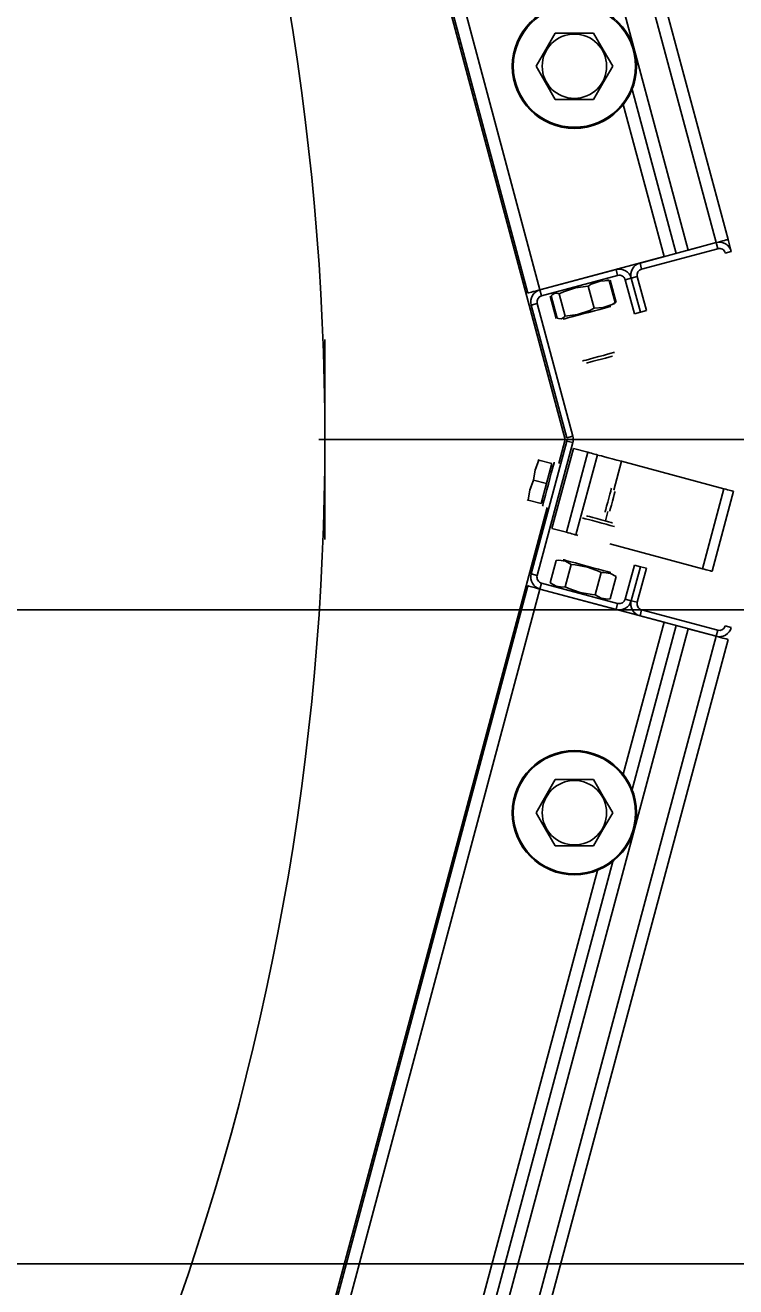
# Model space of a CAD drawing. Extents: x -264222 to -263592, y -1242345 to -1242048.
# Drawn here: x -263830.1009 to -263829.938, y -1242241.4625 to -1242241.1731 of the extents above; entities that cross this region are included whole.
import ezdxf

# ---------------------------------------------------------------- set-up
doc = ezdxf.new("R2010")
doc.units = 0
doc.layers.add('KFA_2D_SITUACIA_DSP', color=7, linetype='Continuous')

msp = doc.modelspace()

# ---------------------------------------------------------------- linework, layer by layer
at = {"layer": 'KFA_2D_SITUACIA_DSP'}
for p, q in [((-263829.97712, -1242241.26811), (-263830.09784, -1242240.81757)), ((-263829.94252, -1242241.22296), (-263830.04333, -1242240.84673)), ((-263829.93977, -1242241.22222), (-263830.04058, -1242240.846)), ((-263829.94895, -1242241.22468), (-263830.04976, -1242240.84845)), ((-263830.08646, -1242240.85829), (-263829.98565, -1242241.23452)), ((-263830.08371, -1242240.85755), (-263829.9829, -1242241.23378)), ((-263829.97939, -1242241.17489), (-263829.98156, -1242241.17864)), ((-263829.97829, -1242241.17489), (-263829.97939, -1242241.17489)), ((-263829.97441, -1242241.17489), (-263829.97829, -1242241.17489)), ((-263829.97062, -1242241.17489), (-263829.97441, -1242241.17489)), ((-263829.96839, -1242241.17874), (-263829.97062, -1242241.17489)), ((-263829.98156, -1242241.17864), (-263829.98378, -1242241.18249)), ((-263829.96623, -1242241.18249), (-263829.96839, -1242241.17874)), ((-263829.98378, -1242241.18249), (-263829.98162, -1242241.18624)), ((-263829.96845, -1242241.18634), (-263829.96623, -1242241.18249)), ((-263829.98162, -1242241.18624), (-263829.97939, -1242241.19009)), ((-263829.97062, -1242241.19009), (-263829.96845, -1242241.18634)), ((-263829.96178, -1242241.1878), (-263829.9517, -1242241.22542)), ((-263829.9517, -1242241.22542), (-263829.96178, -1242241.1878)), ((-263829.97829, -1242241.19009), (-263829.97939, -1242241.19009)), ((-263829.97441, -1242241.19009), (-263829.97829, -1242241.19009)), ((-263829.97062, -1242241.19009), (-263829.97441, -1242241.19009)), ((-263829.9638, -1242241.19129), (-263829.95445, -1242241.22616)), ((-263829.94252, -1242241.22296), (-263829.95996, -1242241.22763)), ((-263829.94252, -1242241.22296), (-263829.94895, -1242241.22468)), ((-263829.94199, -1242241.22282), (-263829.94252, -1242241.22296)), ((-263829.94252, -1242241.22296), (-263829.94215, -1242241.22434)), ((-263829.94147, -1242241.22268), (-263829.94199, -1242241.22282)), ((-263829.94099, -1242241.22255), (-263829.94147, -1242241.22268)), ((-263829.94058, -1242241.22244), (-263829.94099, -1242241.22255)), ((-263829.94023, -1242241.22235), (-263829.94058, -1242241.22244)), ((-263829.93998, -1242241.22228), (-263829.94023, -1242241.22235)), ((-263829.93982, -1242241.22224), (-263829.93998, -1242241.22228)), ((-263829.93977, -1242241.22222), (-263829.93982, -1242241.22224)), ((-263829.93977, -1242241.22222), (-263829.93903, -1242241.22498)), ((-263829.9829, -1242241.23378), (-263829.95445, -1242241.22616)), ((-263829.94215, -1242241.22434), (-263829.95959, -1242241.22901)), ((-263829.94041, -1242241.22535), (-263829.93903, -1242241.22498)), ((-263829.96546, -1242241.22911), (-263829.9829, -1242241.23378)), ((-263829.96546, -1242241.22911), (-263829.96501, -1242241.22899)), ((-263829.96546, -1242241.22911), (-263829.9651, -1242241.23049)), ((-263829.95959, -1242241.22901), (-263829.95996, -1242241.22763)), ((-263829.9651, -1242241.23049), (-263829.98253, -1242241.23516)), ((-263829.97116, -1242241.23252), (-263829.97188, -1242241.23291)), ((-263829.96912, -1242241.23178), (-263829.97116, -1242241.23252)), ((-263829.96701, -1242241.23161), (-263829.96912, -1242241.23178)), ((-263829.96755, -1242241.2315), (-263829.96721, -1242241.23153)), ((-263829.96721, -1242241.23153), (-263829.96701, -1242241.23161)), ((-263829.96564, -1242241.23671), (-263829.96701, -1242241.23161)), ((-263829.96677, -1242241.23154), (-263829.96541, -1242241.23665)), ((-263829.96335, -1242241.23149), (-263829.96197, -1242241.23112)), ((-263829.96126, -1242241.23929), (-263829.96335, -1242241.23149)), ((-263829.96197, -1242241.23112), (-263829.9606, -1242241.23076)), ((-263829.95988, -1242241.23892), (-263829.96197, -1242241.23112)), ((-263829.96197, -1242241.23112), (-263829.95988, -1242241.23892)), ((-263829.9606, -1242241.23076), (-263829.95851, -1242241.23855)), ((-263829.98565, -1242241.23452), (-263829.9856, -1242241.2345)), ((-263829.9856, -1242241.2345), (-263829.98544, -1242241.23446)), ((-263829.98544, -1242241.23446), (-263829.98519, -1242241.23439)), ((-263829.98519, -1242241.23439), (-263829.98485, -1242241.2343)), ((-263829.98485, -1242241.2343), (-263829.98443, -1242241.23419)), ((-263829.98443, -1242241.23419), (-263829.98395, -1242241.23406)), ((-263829.98395, -1242241.23406), (-263829.98344, -1242241.23392)), ((-263829.98344, -1242241.23392), (-263829.9829, -1242241.23378)), ((-263829.98336, -1242241.2339), (-263829.9829, -1242241.23378)), ((-263829.98253, -1242241.23516), (-263829.9829, -1242241.23378)), ((-263829.98055, -1242241.23523), (-263829.97918, -1242241.24034)), ((-263829.98013, -1242241.23495), (-263829.98031, -1242241.23517)), ((-263829.97895, -1242241.24028), (-263829.98031, -1242241.23517)), ((-263829.97948, -1242241.23455), (-263829.98013, -1242241.23495)), ((-263829.97873, -1242241.23462), (-263829.97948, -1242241.23455)), ((-263829.97853, -1242241.23469), (-263829.97873, -1242241.23462)), ((-263829.97754, -1242241.23422), (-263829.97853, -1242241.23469)), ((-263829.97716, -1242241.2398), (-263829.97853, -1242241.23469)), ((-263829.97473, -1242241.23329), (-263829.97754, -1242241.23422)), ((-263829.97188, -1242241.23291), (-263829.97473, -1242241.23329)), ((-263829.97051, -1242241.23802), (-263829.97188, -1242241.23291)), ((-263829.98491, -1242241.23727), (-263829.98354, -1242241.2369)), ((-263829.98491, -1242241.23727), (-263829.97675, -1242241.26774)), ((-263829.98354, -1242241.2369), (-263829.97537, -1242241.26737)), ((-263829.97431, -1242241.23942), (-263829.9715, -1242241.23849)), ((-263829.97039, -1242241.23859), (-263829.97174, -1242241.23895)), ((-263829.9715, -1242241.23849), (-263829.97051, -1242241.23802)), ((-263829.97051, -1242241.23802), (-263829.9684, -1242241.23784)), ((-263829.96915, -1242241.23826), (-263829.97039, -1242241.23859)), ((-263829.9681, -1242241.23798), (-263829.96915, -1242241.23826)), ((-263829.9684, -1242241.23784), (-263829.96635, -1242241.23711)), ((-263829.96731, -1242241.23777), (-263829.9681, -1242241.23798)), ((-263829.96682, -1242241.23763), (-263829.96731, -1242241.23777)), ((-263829.96666, -1242241.23759), (-263829.96682, -1242241.23763)), ((-263829.96635, -1242241.23711), (-263829.96564, -1242241.23671)), ((-263829.96578, -1242241.23688), (-263829.96606, -1242241.23708)), ((-263829.96564, -1242241.23671), (-263829.96578, -1242241.23688)), ((-263829.95988, -1242241.23892), (-263829.95851, -1242241.23855)), ((-263829.97895, -1242241.24028), (-263829.97867, -1242241.24037)), ((-263829.97867, -1242241.24037), (-263829.97793, -1242241.2404)), ((-263829.97793, -1242241.2404), (-263829.9773, -1242241.23997)), ((-263829.97757, -1242241.24052), (-263829.97762, -1242241.24053)), ((-263829.97722, -1242241.24042), (-263829.97757, -1242241.24052)), ((-263829.9773, -1242241.23997), (-263829.97716, -1242241.2398)), ((-263829.97654, -1242241.24024), (-263829.97722, -1242241.24042)), ((-263829.97716, -1242241.2398), (-263829.97431, -1242241.23942)), ((-263829.97559, -1242241.23999), (-263829.97654, -1242241.24024)), ((-263829.97442, -1242241.23967), (-263829.97559, -1242241.23999)), ((-263829.97311, -1242241.23932), (-263829.97442, -1242241.23967)), ((-263829.97174, -1242241.23895), (-263829.97311, -1242241.23932)), ((-263829.96126, -1242241.23929), (-263829.95988, -1242241.23892)), ((-263830.03224, -1242241.24516), (-263830.03224, -1242241.29105)), ((-263829.97311, -1242241.25009), (-263829.97312, -1242241.25009)), ((-263829.97286, -1242241.25002), (-263829.97311, -1242241.25009)), ((-263829.97232, -1242241.24988), (-263829.97286, -1242241.25002)), ((-263829.97151, -1242241.24966), (-263829.97232, -1242241.24988)), ((-263829.97053, -1242241.2494), (-263829.97151, -1242241.24966)), ((-263829.9707, -1242241.25018), (-263829.96978, -1242241.24993)), ((-263829.96944, -1242241.24911), (-263829.97053, -1242241.2494)), ((-263829.96978, -1242241.24993), (-263829.96879, -1242241.24967)), ((-263829.96836, -1242241.24882), (-263829.96944, -1242241.24911)), ((-263829.96879, -1242241.24967), (-263829.96786, -1242241.24942)), ((-263829.96738, -1242241.24855), (-263829.96836, -1242241.24882)), ((-263829.96786, -1242241.24942), (-263829.96708, -1242241.24921)), ((-263829.96658, -1242241.24834), (-263829.96738, -1242241.24855)), ((-263829.96708, -1242241.24921), (-263829.96654, -1242241.24907)), ((-263829.96603, -1242241.24819), (-263829.96658, -1242241.24834)), ((-263829.96654, -1242241.24907), (-263829.96629, -1242241.249)), ((-263829.96629, -1242241.249), (-263829.96628, -1242241.249)), ((-263829.96579, -1242241.24813), (-263829.96603, -1242241.24819)), ((-263829.96578, -1242241.24813), (-263829.96579, -1242241.24813)), ((-263829.97225, -1242241.2506), (-263829.97224, -1242241.25059)), ((-263829.97224, -1242241.25059), (-263829.972, -1242241.25053)), ((-263829.972, -1242241.25053), (-263829.97147, -1242241.25039)), ((-263829.97147, -1242241.25039), (-263829.9707, -1242241.25018)), ((-263829.97537, -1242241.26737), (-263829.97675, -1242241.26774)), ((-263830.03358, -1242241.26811), (-263829.83694, -1242241.26811)), ((-263829.97675, -1242241.26847), (-263829.98491, -1242241.29894)), ((-263829.97537, -1242241.26884), (-263829.98354, -1242241.29931)), ((-263829.97524, -1242241.27016), (-263829.98015, -1242241.28852)), ((-263829.97859, -1242241.27359), (-263829.97712, -1242241.26811)), ((-263829.97675, -1242241.26847), (-263829.97537, -1242241.26884)), ((-263829.97524, -1242241.27016), (-263829.97193, -1242241.27105)), ((-263829.984, -1242241.27512), (-263829.98315, -1242241.27286)), ((-263829.98315, -1242241.27286), (-263829.98399, -1242241.27506)), ((-263829.98315, -1242241.27286), (-263829.98338, -1242241.2728)), ((-263829.98338, -1242241.2728), (-263829.98336, -1242241.2728)), ((-263829.9802, -1242241.27365), (-263829.98315, -1242241.27286)), ((-263829.97962, -1242241.27331), (-263829.97967, -1242241.27348)), ((-263829.97685, -1242241.2894), (-263829.97193, -1242241.27105)), ((-263829.97465, -1242241.28999), (-263829.96973, -1242241.27164)), ((-263829.97193, -1242241.27105), (-263829.9715, -1242241.27116)), ((-263829.9715, -1242241.27116), (-263829.97109, -1242241.27127)), ((-263829.97109, -1242241.27127), (-263829.97071, -1242241.27138)), ((-263829.97071, -1242241.27138), (-263829.97038, -1242241.27147)), ((-263829.97038, -1242241.27147), (-263829.9701, -1242241.27154)), ((-263829.9701, -1242241.27154), (-263829.9699, -1242241.27159)), ((-263829.9699, -1242241.27159), (-263829.96977, -1242241.27163)), ((-263829.96977, -1242241.27163), (-263829.96973, -1242241.27164)), ((-263829.96962, -1242241.27167), (-263829.96973, -1242241.27164)), ((-263829.96931, -1242241.27175), (-263829.96962, -1242241.27167)), ((-263829.9688, -1242241.27189), (-263829.96931, -1242241.27175)), ((-263829.96812, -1242241.27207), (-263829.9688, -1242241.27189)), ((-263829.96728, -1242241.27229), (-263829.96812, -1242241.27207)), ((-263829.96633, -1242241.27255), (-263829.96728, -1242241.27229)), ((-263829.9653, -1242241.27283), (-263829.96633, -1242241.27255)), ((-263829.966, -1242241.27975), (-263829.96422, -1242241.27311)), ((-263829.96422, -1242241.27311), (-263829.9653, -1242241.27283)), ((-263829.96422, -1242241.27311), (-263829.94073, -1242241.27941)), ((-263829.98399, -1242241.27506), (-263829.98438, -1242241.27745)), ((-263829.98438, -1242241.27745), (-263829.984, -1242241.27512)), ((-263829.98143, -1242241.27824), (-263829.9802, -1242241.27365)), ((-263829.9803, -1242241.27584), (-263829.98062, -1242241.27705)), ((-263829.98002, -1242241.27479), (-263829.9803, -1242241.27584)), ((-263829.9798, -1242241.27399), (-263829.98002, -1242241.27479)), ((-263829.97967, -1242241.27348), (-263829.9798, -1242241.27399)), ((-263829.98523, -1242241.27971), (-263829.98438, -1242241.27745)), ((-263829.98438, -1242241.27745), (-263829.98522, -1242241.27965)), ((-263829.98143, -1242241.27824), (-263829.98438, -1242241.27745)), ((-263829.98266, -1242241.28282), (-263829.98143, -1242241.27824)), ((-263829.98097, -1242241.27836), (-263829.98132, -1242241.27967)), ((-263829.98062, -1242241.27705), (-263829.98097, -1242241.27836)), ((-263829.98561, -1242241.28203), (-263829.98583, -1242241.28197)), ((-263829.98583, -1242241.28197), (-263829.98582, -1242241.28198)), ((-263829.98522, -1242241.27965), (-263829.98561, -1242241.28203)), ((-263829.98561, -1242241.28203), (-263829.98523, -1242241.27971)), ((-263829.98193, -1242241.28193), (-263829.98214, -1242241.28273)), ((-263829.98165, -1242241.28088), (-263829.98193, -1242241.28193)), ((-263829.98132, -1242241.27967), (-263829.98165, -1242241.28088)), ((-263829.96712, -1242241.28156), (-263829.96737, -1242241.28252)), ((-263829.96688, -1242241.28066), (-263829.96712, -1242241.28156)), ((-263829.96668, -1242241.27993), (-263829.96688, -1242241.28066)), ((-263829.96655, -1242241.27945), (-263829.96668, -1242241.27993)), ((-263829.96651, -1242241.27928), (-263829.96655, -1242241.27945)), ((-263829.96606, -1242241.28143), (-263829.96629, -1242241.28229)), ((-263829.96586, -1242241.2807), (-263829.96606, -1242241.28143)), ((-263829.96573, -1242241.28021), (-263829.96586, -1242241.2807)), ((-263829.96569, -1242241.28004), (-263829.96573, -1242241.28021)), ((-263829.94565, -1242241.29776), (-263829.94073, -1242241.27941)), ((-263829.94345, -1242241.29835), (-263829.93853, -1242241.28)), ((-263829.94073, -1242241.27941), (-263829.9403, -1242241.27952)), ((-263829.9403, -1242241.27952), (-263829.93989, -1242241.27963)), ((-263829.93989, -1242241.27963), (-263829.93951, -1242241.27974)), ((-263829.93951, -1242241.27974), (-263829.93918, -1242241.27983)), ((-263829.93918, -1242241.27983), (-263829.9389, -1242241.2799)), ((-263829.9389, -1242241.2799), (-263829.9387, -1242241.27995)), ((-263829.9387, -1242241.27995), (-263829.93857, -1242241.27999)), ((-263829.93857, -1242241.27999), (-263829.93853, -1242241.28)), ((-263830.09784, -1242241.71864), (-263829.98129, -1242241.28368)), ((-263829.98266, -1242241.28282), (-263829.98561, -1242241.28203)), ((-263829.98228, -1242241.28323), (-263829.98233, -1242241.28341)), ((-263829.98214, -1242241.28273), (-263829.98228, -1242241.28323)), ((-263829.96794, -1242241.28462), (-263829.96798, -1242241.28479)), ((-263829.96781, -1242241.28415), (-263829.96794, -1242241.28462)), ((-263829.96789, -1242241.28678), (-263829.96731, -1242241.28464)), ((-263829.96762, -1242241.28341), (-263829.96781, -1242241.28415)), ((-263829.96737, -1242241.28252), (-263829.96762, -1242241.28341)), ((-263829.96685, -1242241.28438), (-263829.9669, -1242241.28455)), ((-263829.96672, -1242241.28389), (-263829.96685, -1242241.28438)), ((-263829.96652, -1242241.28316), (-263829.96672, -1242241.28389)), ((-263829.96629, -1242241.28229), (-263829.96652, -1242241.28316)), ((-263829.97312, -1242241.28612), (-263829.97298, -1242241.28616)), ((-263829.97298, -1242241.28616), (-263829.97253, -1242241.28628)), ((-263829.97253, -1242241.28628), (-263829.9718, -1242241.28647)), ((-263829.97224, -1242241.28562), (-263829.97225, -1242241.28561)), ((-263829.97204, -1242241.28567), (-263829.97224, -1242241.28562)), ((-263829.97154, -1242241.2858), (-263829.97204, -1242241.28567)), ((-263829.9718, -1242241.28647), (-263829.97087, -1242241.28672)), ((-263829.97079, -1242241.286), (-263829.97154, -1242241.2858)), ((-263829.97087, -1242241.28672), (-263829.96981, -1242241.28701)), ((-263829.96988, -1242241.28625), (-263829.97079, -1242241.286)), ((-263829.9689, -1242241.28651), (-263829.96988, -1242241.28625)), ((-263829.96981, -1242241.28701), (-263829.96871, -1242241.2873)), ((-263829.96796, -1242241.28676), (-263829.9689, -1242241.28651)), ((-263829.96871, -1242241.2873), (-263829.96769, -1242241.28757)), ((-263829.96716, -1242241.28698), (-263829.96796, -1242241.28676)), ((-263829.96769, -1242241.28757), (-263829.96682, -1242241.28781)), ((-263829.96659, -1242241.28713), (-263829.96716, -1242241.28698)), ((-263829.96631, -1242241.28721), (-263829.96659, -1242241.28713)), ((-263829.96628, -1242241.28721), (-263829.96631, -1242241.28721)), ((-263829.98015, -1242241.28852), (-263829.97685, -1242241.2894)), ((-263829.97642, -1242241.28952), (-263829.97685, -1242241.2894)), ((-263829.97601, -1242241.28963), (-263829.97642, -1242241.28952)), ((-263829.97563, -1242241.28973), (-263829.97601, -1242241.28963)), ((-263829.97529, -1242241.28982), (-263829.97563, -1242241.28973)), ((-263829.97502, -1242241.28989), (-263829.97529, -1242241.28982)), ((-263829.97482, -1242241.28995), (-263829.97502, -1242241.28989)), ((-263829.97469, -1242241.28998), (-263829.97482, -1242241.28995)), ((-263829.97465, -1242241.28999), (-263829.97469, -1242241.28998)), ((-263829.97465, -1242241.28999), (-263829.97454, -1242241.29002)), ((-263829.97454, -1242241.29002), (-263829.97423, -1242241.2901)), ((-263829.97423, -1242241.2901), (-263829.97419, -1242241.29011)), ((-263829.96682, -1242241.28781), (-263829.96618, -1242241.28798)), ((-263829.96618, -1242241.28798), (-263829.96583, -1242241.28807)), ((-263829.96583, -1242241.28807), (-263829.96578, -1242241.28809)), ((-263829.96685, -1242241.29208), (-263829.94565, -1242241.29776)), ((-263829.97918, -1242241.29587), (-263829.98055, -1242241.30098)), ((-263829.97859, -1242241.29583), (-263829.97918, -1242241.29587)), ((-263829.97706, -1242241.29605), (-263829.97859, -1242241.29583)), ((-263829.97762, -1242241.29568), (-263829.97761, -1242241.29568)), ((-263829.97761, -1242241.29568), (-263829.97736, -1242241.29575)), ((-263829.97736, -1242241.29575), (-263829.97677, -1242241.29591)), ((-263829.97574, -1242241.29679), (-263829.97706, -1242241.29605)), ((-263829.97677, -1242241.29591), (-263829.97589, -1242241.29614)), ((-263829.97589, -1242241.29614), (-263829.97478, -1242241.29644)), ((-263829.97478, -1242241.29644), (-263829.9735, -1242241.29678)), ((-263829.98354, -1242241.29931), (-263829.98491, -1242241.29894)), ((-263829.97574, -1242241.29679), (-263829.9771, -1242241.3019)), ((-263829.97481, -1242241.29687), (-263829.97574, -1242241.29679)), ((-263829.97204, -1242241.29739), (-263829.97481, -1242241.29687)), ((-263829.9735, -1242241.29678), (-263829.97214, -1242241.29715)), ((-263829.97214, -1242241.29715), (-263829.97078, -1242241.29752)), ((-263829.96948, -1242241.29834), (-263829.97204, -1242241.29739)), ((-263829.97078, -1242241.29752), (-263829.9695, -1242241.29786)), ((-263829.96885, -1242241.29864), (-263829.97022, -1242241.30375)), ((-263829.9695, -1242241.29786), (-263829.96839, -1242241.29816)), ((-263829.96885, -1242241.29864), (-263829.96948, -1242241.29834)), ((-263829.96826, -1242241.29859), (-263829.96885, -1242241.29864)), ((-263829.96839, -1242241.29816), (-263829.96751, -1242241.29839)), ((-263829.96673, -1242241.29882), (-263829.96826, -1242241.29859)), ((-263829.96751, -1242241.29839), (-263829.96693, -1242241.29855)), ((-263829.96693, -1242241.29855), (-263829.96667, -1242241.29862)), ((-263829.96541, -1242241.29956), (-263829.96673, -1242241.29882)), ((-263829.96667, -1242241.29862), (-263829.96666, -1242241.29862)), ((-263829.96335, -1242241.30472), (-263829.96126, -1242241.29692)), ((-263829.96197, -1242241.30509), (-263829.95988, -1242241.29729)), ((-263829.95988, -1242241.29729), (-263829.96197, -1242241.30509)), ((-263829.95988, -1242241.29729), (-263829.96126, -1242241.29692)), ((-263829.95851, -1242241.29766), (-263829.9606, -1242241.30546)), ((-263829.95851, -1242241.29766), (-263829.95988, -1242241.29729)), ((-263829.94522, -1242241.29788), (-263829.94565, -1242241.29776)), ((-263829.94481, -1242241.29799), (-263829.94522, -1242241.29788)), ((-263829.94443, -1242241.29809), (-263829.94481, -1242241.29799)), ((-263829.94409, -1242241.29818), (-263829.94443, -1242241.29809)), ((-263829.94382, -1242241.29825), (-263829.94409, -1242241.29818)), ((-263829.94362, -1242241.29831), (-263829.94382, -1242241.29825)), ((-263829.94349, -1242241.29834), (-263829.94362, -1242241.29831)), ((-263829.94345, -1242241.29835), (-263829.94349, -1242241.29834)), ((-263829.98565, -1242241.30169), (-263830.08646, -1242241.67792)), ((-263829.98565, -1242241.30169), (-263829.9856, -1242241.30171)), ((-263829.9856, -1242241.30171), (-263829.98544, -1242241.30175)), ((-263829.98544, -1242241.30175), (-263829.98519, -1242241.30182)), ((-263829.98519, -1242241.30182), (-263829.98485, -1242241.30191)), ((-263829.98485, -1242241.30191), (-263829.98443, -1242241.30202)), ((-263829.98443, -1242241.30202), (-263829.98395, -1242241.30215)), ((-263829.98395, -1242241.30215), (-263829.98344, -1242241.30229)), ((-263829.9829, -1242241.30243), (-263829.98253, -1242241.30105)), ((-263829.98253, -1242241.30105), (-263829.9651, -1242241.30573)), ((-263829.98055, -1242241.30098), (-263829.97922, -1242241.30172)), ((-263829.97922, -1242241.30172), (-263829.9777, -1242241.30195)), ((-263829.9777, -1242241.30195), (-263829.9771, -1242241.3019)), ((-263829.9771, -1242241.3019), (-263829.97627, -1242241.3023)), ((-263829.96541, -1242241.29956), (-263829.96677, -1242241.30467)), ((-263829.9829, -1242241.30243), (-263830.08371, -1242241.67866)), ((-263829.98344, -1242241.30229), (-263829.9829, -1242241.30243)), ((-263829.9829, -1242241.30243), (-263829.95445, -1242241.31005)), ((-263829.9829, -1242241.30243), (-263829.96546, -1242241.3071)), ((-263829.97627, -1242241.3023), (-263829.97369, -1242241.30322)), ((-263829.97369, -1242241.30322), (-263829.97091, -1242241.30369)), ((-263829.97091, -1242241.30369), (-263829.97022, -1242241.30375)), ((-263829.97022, -1242241.30375), (-263829.96889, -1242241.30449)), ((-263829.96889, -1242241.30449), (-263829.96736, -1242241.30471)), ((-263829.96736, -1242241.30471), (-263829.96677, -1242241.30467)), ((-263829.96197, -1242241.30509), (-263829.96335, -1242241.30472)), ((-263829.9606, -1242241.30546), (-263829.96197, -1242241.30509)), ((-263894.58097, -1242241.30722), (-263809.35462, -1242241.30722)), ((-263829.9651, -1242241.30573), (-263829.96546, -1242241.3071)), ((-263829.95996, -1242241.30858), (-263829.95959, -1242241.3072)), ((-263829.95959, -1242241.3072), (-263829.94215, -1242241.31187)), ((-263829.95445, -1242241.31005), (-263829.9638, -1242241.34492)), ((-263829.9517, -1242241.31079), (-263829.96178, -1242241.34841)), ((-263829.96178, -1242241.34841), (-263829.9517, -1242241.31079)), ((-263829.95996, -1242241.30858), (-263829.94252, -1242241.31325)), ((-263829.93903, -1242241.31123), (-263829.94041, -1242241.31087)), ((-263830.04976, -1242241.68776), (-263829.94895, -1242241.31153)), ((-263830.04333, -1242241.68948), (-263829.94252, -1242241.31325)), ((-263829.94252, -1242241.31325), (-263829.94895, -1242241.31153)), ((-263829.94215, -1242241.31187), (-263829.94252, -1242241.31325)), ((-263829.94199, -1242241.31339), (-263829.94252, -1242241.31325)), ((-263829.94147, -1242241.31353), (-263829.94199, -1242241.31339)), ((-263829.94099, -1242241.31366), (-263829.94147, -1242241.31353)), ((-263829.94058, -1242241.31377), (-263829.94099, -1242241.31366)), ((-263829.94023, -1242241.31386), (-263829.94058, -1242241.31377)), ((-263830.04058, -1242241.69022), (-263829.93977, -1242241.31399)), ((-263829.93998, -1242241.31393), (-263829.94023, -1242241.31386)), ((-263829.93982, -1242241.31397), (-263829.93998, -1242241.31393)), ((-263829.93977, -1242241.31399), (-263829.93982, -1242241.31397)), ((-263829.97939, -1242241.34612), (-263829.98156, -1242241.34987)), ((-263829.97829, -1242241.34612), (-263829.97939, -1242241.34612)), ((-263829.97441, -1242241.34612), (-263829.97829, -1242241.34612)), ((-263829.97062, -1242241.34612), (-263829.97441, -1242241.34612)), ((-263829.96839, -1242241.34998), (-263829.97062, -1242241.34612)), ((-263829.98156, -1242241.34987), (-263829.98378, -1242241.35372)), ((-263829.96623, -1242241.35372), (-263829.96839, -1242241.34998)), ((-263829.98378, -1242241.35372), (-263829.98162, -1242241.35747)), ((-263829.96845, -1242241.35758), (-263829.96623, -1242241.35372)), ((-263829.98162, -1242241.35747), (-263829.97939, -1242241.36132)), ((-263829.97062, -1242241.36132), (-263829.96845, -1242241.35758)), ((-263829.97829, -1242241.36132), (-263829.97939, -1242241.36132)), ((-263829.97441, -1242241.36132), (-263829.97829, -1242241.36132)), ((-263829.97062, -1242241.36132), (-263829.97441, -1242241.36132)), ((-263829.96621, -1242241.36493), (-263830.038, -1242241.63288)), ((-263830.038, -1242241.63288), (-263829.96621, -1242241.36493)), ((-263829.9697, -1242241.36695), (-263830.04002, -1242241.62939))]:
    msp.add_line(p, q, dxfattribs=at)
msp.add_lwpolyline([(-263794.89279, -1242227.38224), (-263808.96779, -1242241.45724), (-263894.96779, -1242241.45724), (-263909.04279, -1242227.38224), (-263909.04279, -1242196.33267), (-263914.14284, -1242196.33267), (-263914.14284, -1242132.43267), (-263909.04279, -1242132.43267), (-263909.04279, -1242101.38223), (-263894.96779, -1242087.30724), (-263808.96779, -1242087.30724), (-263794.89279, -1242101.38223), (-263794.89279, -1242227.38224)], dxfattribs=at)
for centre, radius in [((-263829.97501, -1242241.18249), 0.01425), ((-263829.97501, -1242241.18249), 0.01401), ((-263829.97501, -1242241.18249), 0.00739), ((-263829.97501, -1242241.35372), 0.01425), ((-263829.97501, -1242241.35372), 0.01401), ((-263829.97501, -1242241.35372), 0.00739)]:
    msp.add_circle(centre, radius, dxfattribs=at)
for centre, radius, start, end in [((-263830.63074, -1242241.26811), 0.5985, 234.56502, 125.43498), ((-263829.94179, -1242241.22571), 0.00285, 15, 105), ((-263829.94179, -1242241.22571), 0.00143, 15, 105), ((-263829.96473, -1242241.23186), 0.00285, 15, 105), ((-263829.95922, -1242241.23039), 0.00285, 105, 195), ((-263829.95922, -1242241.23039), 0.00143, 105, 195), ((-263829.96473, -1242241.23186), 0.00143, 15, 105), ((-263829.98216, -1242241.23653), 0.00285, 105, 195), ((-263829.98216, -1242241.23653), 0.00143, 105, 195), ((-263829.97813, -1242241.26811), 0.00285, 345, 15), ((-263829.97813, -1242241.26811), 0.00143, 345, 15), ((-263829.98046, -1242241.27462), 0.000475, 345, 75), ((-263829.9824, -1242241.28185), 0.000475, 255, 345), ((-263829.98216, -1242241.29968), 0.00285, 165, 255), ((-263829.98216, -1242241.29968), 0.00143, 165, 255), ((-263829.96473, -1242241.30435), 0.00285, 255, 345), ((-263829.96473, -1242241.30435), 0.00143, 255, 345), ((-263829.95922, -1242241.30582), 0.00285, 165, 255), ((-263829.95922, -1242241.30582), 0.00143, 165, 255), ((-263829.94179, -1242241.3105), 0.00142, 255, 345), ((-263829.94179, -1242241.3105), 0.00285, 255, 345)]:
    msp.add_arc(centre, radius, start, end, dxfattribs=at)

doc.saveas('drawing.dxf')
